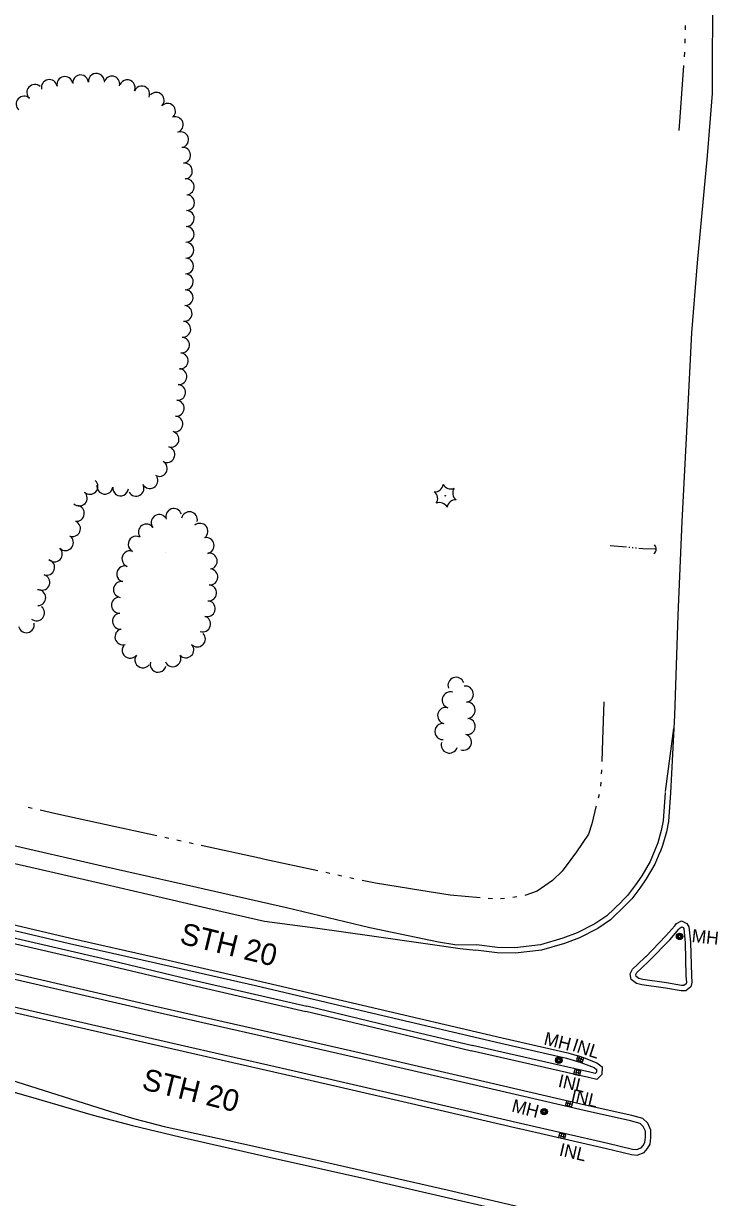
# Model space of a CAD drawing. Extents: x 588843 to 2552415, y 180129 to 269402.
# Drawn here: x 598914 to 599232, y 183762 to 184305 of the extents above; entities that cross this region are included whole.
import ezdxf

# ---------------------------------------------------------------- set-up
doc = ezdxf.new("R2010")
doc.units = 0
for name, color, linetype in [('Default', 7, 'Continuous'), ('E_DRN', 7, 'Continuous'), ('E_DRN_Text', 7, 'Continuous'), ('E_DTM_SlopeBottom', 7, 'Continuous'), ('E_LAND_TreeLine_P', 7, 'Continuous'), ('E_LAND_Vegetation', 7, 'Continuous'), ('E_RDWY', 7, 'Continuous'), ('E_RDWY_C_and_G', 7, 'Continuous'), ('E_RDWY_Gravel', 7, 'Continuous'), ('E_RDWY_Text', 7, 'Continuous'), ('E_UTL_MH', 7, 'Continuous'), ('E_UTL_MH_Text', 7, 'Continuous'), ('E_WTR_P', 7, 'Continuous')]:
    doc.layers.add(name, color=color, linetype=linetype)

# ---------------------------------------------------------------- blocks, each defined once
blk = doc.blocks.new('CULV2_4')
at = {"layer": 'E_DRN'}
blk.add_arc((65, 48), 80.7, 216.8699, 323.1301, dxfattribs=at)
blk = doc.blocks.new('MHO_3')
at = {"layer": 'E_UTL_MH'}
for centre, radius in [((0.3, -0.4), 9.84), ((0.3, -0.4), 7.98), ((0.2, -0.5), 6.35), ((0.1, -0.5), 3.97)]:
    blk.add_circle(centre, radius, dxfattribs=at)
blk = doc.blocks.new('MHT_3')
at = {"layer": 'E_UTL_MH_Text'}
blk.add_text('MH', height=39.37, dxfattribs=at).set_placement((-32.2, -19.7))
blk = doc.blocks.new('INLO_3')
at = {"layer": 'E_DRN'}
for p, q in [((6.6, -13.1), (6.6, 0)), ((13.1, -13.1), (13.1, 0)), ((19.7, -6.6), (0, -6.6))]:
    blk.add_line(p, q, dxfattribs=at)
blk.add_lwpolyline([(0, -13.1), (19.7, -13.1), (19.7, 0), (0, 0)], close=True, dxfattribs=at)
blk = doc.blocks.new('INLT_15_1')
at = {"layer": 'E_DRN_Text'}
blk.add_text('INL', height=39.37, dxfattribs=at).set_placement((-36.2, -19.7))
blk = doc.blocks.new('INLT_5_1')
at = {"layer": 'E_DRN_Text'}
blk.add_text('INL', height=39.37, dxfattribs=at).set_placement((-36.2, -19.7))
blk = doc.blocks.new('INLT_16_1')
at = {"layer": 'E_DRN_Text'}
blk.add_text('INL', height=39.37, dxfattribs=at).set_placement((-36.2, -19.7))
blk = doc.blocks.new('INLT_17_1')
at = {"layer": 'E_DRN_Text'}
blk.add_text('INL', height=39.37, dxfattribs=at).set_placement((-36.2, -19.7))
blk = doc.blocks.new('CTRE_4')
at = {"layer": 'E_LAND_Vegetation'}
blk.add_circle((0, 0), 0.733, dxfattribs=at)
for centre, start, end in [((-45.4, -19.3), 340.2113, 65.9762), ((-39.3, 29.4), 280.2067, 5.9716), ((5.9, 49), 220.2113, 305.9762), ((45.4, 19.3), 160.2113, 245.9762), ((-5.9, -49), 40.2113, 125.9762), ((39.5, -29.6), 100.2511, 185.9272)]:
    blk.add_arc(centre, 25.8, start, end, dxfattribs=at)
blk = doc.blocks.new('POINT_DISPLAY')
at = {"layer": 'Default'}
blk.add_line((0, 0), (0, 0), dxfattribs=at)

msp = doc.modelspace()

# ---------------------------------------------------------------- linework, layer by layer
at = {"layer": 'E_LAND_TreeLine_P'}
for centre, radius, start, end in [((598947.24, 184278.32), 3.66, 5.5286, 185.5286), ((598918.76, 184273.19), 3.66, 47.7772, 227.7772), ((598925.49, 184275.42), 3.66, 11.1965, 191.1965), ((598932.67, 184276.84), 3.66, 11.1965, 191.1965), ((598939.95, 184277.61), 3.66, 5.5286, 185.5286), ((598954.4, 184277.05), 3.66, 347.449, 167.449), ((598961.52, 184275.37), 3.66, 336.7476, 156.7476), ((598913.84, 184267.77), 3.66, 47.7772, 227.7772), ((598968.25, 184272.48), 3.66, 336.7476, 156.7476), ((598974.93, 184269.52), 3.66, 315.8002, 135.8002), ((598980.18, 184264.42), 3.66, 315.8002, 135.8002), ((598983.74, 184258.23), 3.66, 289.6265, 109.6265), ((598986.2, 184251.33), 3.66, 289.6265, 109.6265), ((598987.19, 184244.1), 3.66, 276.2258, 96.2258), ((598987.98, 184236.82), 3.66, 276.2258, 96.2258), ((598988.78, 184229.54), 3.66, 276.2258, 96.2258), ((598988.99, 184222.24), 3.66, 269.0872, 89.0872), ((598988.87, 184214.92), 3.66, 269.0872, 89.0872), ((598988.75, 184207.6), 3.66, 269.0872, 89.0872), ((598988.64, 184200.28), 3.66, 269.0872, 89.0872), ((598988.52, 184192.96), 3.66, 269.0872, 89.0872), ((598988.4, 184185.64), 3.66, 269.0872, 89.0872), ((598988.29, 184178.32), 3.66, 269.0872, 89.0872), ((598987.83, 184171.01), 3.66, 265.2633, 85.2633), ((598987.22, 184163.72), 3.66, 265.2633, 85.2633), ((598986.62, 184156.42), 3.66, 265.2633, 85.2633), ((598986.01, 184149.12), 3.66, 265.2633, 85.2633), ((598985.41, 184141.83), 3.66, 265.2633, 85.2633), ((598984.8, 184134.53), 3.66, 265.2633, 85.2633), ((598984.2, 184127.24), 3.66, 265.2633, 85.2633), ((598983.59, 184119.94), 3.66, 265.2633, 85.2633), ((598981.78, 184112.86), 3.66, 254.6684, 74.6684), ((598979.84, 184105.8), 3.66, 254.6684, 74.6684), ((598976.37, 184099.38), 3.66, 240.0732, 60.0732), ((598944.3, 184091.08), 3.66, 227.3076, 47.3076), ((598965.62, 184090.2), 3.66, 208.8727, 28.8727), ((598972.03, 184093.74), 3.66, 208.8727, 28.8727), ((598939.34, 184085.7), 3.66, 227.3076, 47.3076), ((598951.18, 184091.19), 3.66, 172.5252, 352.5252), ((598958.45, 184090.36), 3.66, 174.2804, 354.2804), ((598938.04, 184078.6), 3.66, 262.4563, 82.4563), ((598976.3, 184074.37), 3.69, 38.335, 218.335), ((598983.07, 184077.16), 3.69, 19.6265, 199.6265), ((598990.29, 184075.67), 3.69, 348.2714, 168.2714), ((598936.25, 184071.57), 3.66, 246.278, 66.278), ((598970.41, 184069.95), 3.69, 34.9451, 214.9451), ((598995.15, 184070.32), 3.69, 308.8806, 128.8806), ((598932.99, 184065.08), 3.66, 225.5036, 45.5036), ((598965.68, 184064.35), 3.69, 63.4352, 243.4352), ((598998.01, 184063.76), 3.69, 281.1494, 101.1494), ((598927.86, 184059.86), 3.66, 225.5036, 45.5036), ((598962.76, 184057.6), 3.69, 70.8599, 250.8599), ((598999.44, 184056.53), 3.69, 281.1494, 101.1494), ((598924.31, 184053.68), 3.66, 251.9312, 71.9312), ((598960.34, 184050.63), 3.69, 70.8599, 250.8599), ((598922.04, 184046.72), 3.66, 251.9312, 71.9312), ((598999.75, 184049.23), 3.69, 265.3063, 85.3063), ((598920.18, 184039.67), 3.66, 271.2267, 91.2267), ((598958.85, 184043.42), 3.69, 79.7788, 259.7788), ((598999.15, 184041.88), 3.69, 265.3063, 85.3063), ((598957.93, 184036.15), 3.69, 93.7048, 273.7048), ((598998.51, 184034.55), 3.69, 253.0542, 73.0542), ((598919.63, 184032.59), 3.66, 231.2528, 51.2528), ((598958.41, 184028.79), 3.69, 93.7048, 273.7048), ((598914.89, 184027.12), 3.66, 191.7699, 11.7699), ((598996.36, 184027.49), 3.69, 253.0542, 73.0542), ((598959.55, 184021.55), 3.69, 106.3438, 286.3438), ((598993.96, 184020.6), 3.69, 223.4071, 43.4071), ((598962.86, 184015.34), 3.69, 142.9169, 322.9169), ((598988.61, 184015.53), 3.69, 223.4071, 43.4071), ((598968.74, 184010.89), 3.69, 142.9169, 322.9169), ((598982.62, 184011.44), 3.69, 202.3529, 22.3529), ((598975.79, 184008.86), 3.69, 165.5092, 345.5092), ((599113.56, 183999.09), 3.75, 20.257, 200.257), ((599110.89, 183992.32), 3.75, 72.4039, 252.4039), ((599117.81, 183995.07), 3.75, 277.8351, 97.8351), ((599108.78, 183985.12), 3.75, 75.2698, 255.2698), ((599118.66, 183987.61), 3.75, 273.9287, 93.9287), ((599118.66, 183980.13), 3.75, 264.7955, 84.7955), ((599107.49, 183977.78), 3.75, 90.5719, 270.5719), ((599110.45, 183971.56), 3.75, 161.2097, 341.2097), ((599116.9, 183972.88), 3.75, 251.5353, 71.5353)]:
    msp.add_arc(centre, radius, start, end, dxfattribs=at)
at = {"layer": 'E_RDWY'}
for points in [[(599229.35, 184672.22), (599229.45, 184654.77), (599229.9, 184612.07), (599230.33, 184569.27), (599230.66, 184519.89), (599230.9, 184473.1), (599231.16, 184421.6), (599231.6, 184374.42), (599232.03, 184324.26), (599231.96, 184272.75), (599229.69, 184243.86), (599225, 184194.43), (599222.35, 184162.02), (599220.38, 184122.37), (599217.85, 184074.88), (599216.09, 184031.54), (599214.55, 183985.26), (599212.72, 183949.46)], [(598600.4, 183988.2), (598621.77, 183983.39), (598644.17, 183978.19), (598668.45, 183972.5), (598689.42, 183967.72), (598711.4, 183962.59), (598736.04, 183956.85), (598759.71, 183951.45), (598783.12, 183945.91), (598807.33, 183940.35), (598832, 183934.71), (598855.37, 183929.39), (598879.16, 183923.85), (598904.19, 183917.99), (598927.78, 183912.67), (598951.17, 183907.24), (598977.71, 183901.06), (599005.41, 183894.65), (599024.96, 183890.12), (599048.34, 183887.04), (599075.69, 183883.13), (599098.34, 183879.94), (599115.46, 183877.5), (599122.65, 183876.69)], [(598583.13, 183897.56), (598638.44, 183885.02), (598692.78, 183872.61), (598743.52, 183861.03), (598805.42, 183847.08), (598821.89, 183843.17), (598828.15, 183841.58), (598867.54, 183829.12), (598910.53, 183815.83), (598953.83, 183802.14), (598965.03, 183798.8), (598978.63, 183795.29), (599013.13, 183787.66), (599048.01, 183779.92), (599078.33, 183772.97), (599109.36, 183765.92), (599140.37, 183758.76), (599151.09, 183754.92), (599161.43, 183750.43)]]:
    msp.add_lwpolyline(points, dxfattribs=at)
at = {"layer": 'E_RDWY_C_and_G'}
for points in [[(599210.23, 183949.63), (599209.33, 183936.56), (599208.44, 183932.01), (599206.79, 183926.3), (599205.5, 183922.94)], [(599212.72, 183949.46), (599211.81, 183936.23), (599210.87, 183931.42), (599209.16, 183925.51), (599207.83, 183922.04)], [(599205.5, 183922.94), (599203.21, 183917.63), (599199.39, 183911.05), (599196.48, 183906.88), (599192.85, 183902.06), (599190.13, 183899.33)], [(599207.79, 183921.95), (599205.45, 183916.5), (599201.5, 183909.71), (599198.5, 183905.41), (599194.74, 183900.42), (599191.91, 183897.57)], [(598949.75, 183872.88), (598899.73, 183884.35), (598844.09, 183897.45)], [(599191.93, 183897.45), (599184.87, 183890.7), (599179.02, 183886.78), (599170.59, 183882.39), (599163.68, 183879.86), (599153.02, 183876.7), (599140.82, 183875.27), (599132.56, 183875.44), (599122.65, 183876.69)], [(599190.21, 183899.26), (599183.3, 183892.66), (599177.74, 183888.93), (599169.58, 183884.68), (599162.9, 183882.24), (599152.51, 183879.16), (599140.7, 183877.78), (599132.74, 183877.94), (599122.96, 183879.17)], [(598949.19, 183870.44), (598899.16, 183881.92), (598843.52, 183895.02)], [(598878.65, 183893.01), (598934.91, 183879.84), (598974.55, 183870.83)], [(598879.22, 183895.44), (598935.47, 183882.27), (598975.1, 183873.27)], [(599201.22, 183873.66), (599210.58, 183883.27), (599214.62, 183887.92), (599215.41, 183888.98), (599217.75, 183890.26), (599220.31, 183889.11), (599221.23, 183887.43), (599221.97, 183880.43)], [(599203.01, 183871.92), (599212.42, 183881.57), (599216.57, 183886.35), (599217.1, 183887.05), (599217.86, 183887.47), (599218.52, 183887.17), (599218.8, 183886.66), (599219.48, 183880.17)], [(599221.98, 183880.23), (599222.34, 183864.95), (599222.62, 183861.72), (599222.04, 183859.73), (599219.78, 183857.9), (599217.62, 183857.88), (599210.38, 183859.1)], [(599219.48, 183880.17), (599219.84, 183864.81), (599220.09, 183861.97), (599219.86, 183861.18), (599218.88, 183860.39), (599217.81, 183860.38), (599210.79, 183861.56)], [(598820.55, 183870.93), (598867.9, 183859.8), (598905.18, 183851.48), (598941, 183843.25)], [(598973.32, 183848.42), (598912.82, 183862.39), (598871.44, 183871.69)], [(598973.88, 183850.85), (598913.37, 183864.83), (598871.99, 183874.13)], [(599044.02, 183848.25), (598989.59, 183860.78), (598949.17, 183870.45)], [(599044.58, 183850.69), (598990.17, 183863.22), (598949.75, 183872.88)], [(598974.55, 183870.83), (599020.8, 183860.33), (599069.76, 183848.85)], [(598975.1, 183873.27), (599021.37, 183862.77), (599070.33, 183851.28)], [(599210.44, 183859.09), (599199.4, 183860.65), (599196.95, 183861.36), (599194.55, 183863.09), (599194.04, 183865.83), (599195.12, 183867.91), (599197.46, 183870.05), (599201.28, 183873.72)], [(599210.79, 183861.56), (599199.93, 183863.1), (599198.06, 183863.64), (599196.82, 183864.53), (599196.66, 183865.43), (599197.14, 183866.36), (599199.17, 183868.23), (599203.01, 183871.92)], [(598819.98, 183868.5), (598867.34, 183857.37), (598904.63, 183849.04), (598940.44, 183840.82)], [(599071.52, 183826.1), (599024.38, 183836.85), (598973.32, 183848.42)], [(599072.08, 183828.54), (599024.94, 183839.29), (598973.87, 183850.86)], [(599120.65, 183830.05), (599082.24, 183839.22), (599044.03, 183848.35)], [(599121.23, 183832.48), (599082.83, 183841.65), (599044.61, 183850.78)], [(599069.76, 183848.85), (599134.3, 183833.71), (599164.64, 183826.85), (599171.21, 183824.85), (599177.34, 183822.43), (599178.48, 183821.57), (599178.43, 183820.3), (599177.84, 183819.73), (599175.35, 183820.34), (599121.07, 183832.62)], [(599070.33, 183851.28), (599134.86, 183836.14), (599165.28, 183829.27), (599172.03, 183827.21), (599178.57, 183824.63), (599181.02, 183822.78), (599180.89, 183819.21), (599178.58, 183816.97), (599174.77, 183817.91), (599120.52, 183830.18)], [(598941, 183843.25), (598990.01, 183831.96), (599038.65, 183820.89)], [(598940.43, 183840.82), (598989.45, 183829.53), (599038.1, 183818.45)], [(599172.7, 183802.61), (599121.62, 183814.5), (599071.52, 183826.1)], [(599173.26, 183805.04), (599122.18, 183816.93), (599072.09, 183828.54)], [(599038.65, 183820.89), (599091.49, 183808.81), (599143.35, 183796.69)], [(599038.09, 183818.45), (599090.93, 183806.37), (599142.78, 183794.26)], [(599142.8, 183794.25), (599183.11, 183785.05), (599194.61, 183782.26), (599197.2, 183781.96), (599200.55, 183783.16), (599202.09, 183785.04), (599203.29, 183787.03), (599203.62, 183790.11), (599203.57, 183793.56), (599202.19, 183796.7), (599199.86, 183798.85), (599194.88, 183800.29), (599173.23, 183805.05)], [(599143.35, 183796.69), (599183.68, 183787.48), (599195.05, 183784.73), (599196.91, 183784.51), (599199.05, 183785.28), (599200.04, 183786.49), (599200.86, 183787.85), (599201.12, 183790.23), (599201.07, 183793.02), (599200.11, 183795.22), (599198.59, 183796.61), (599194.26, 183797.87), (599172.7, 183802.61)]]:
    msp.add_lwpolyline(points, dxfattribs=at)
at = {"layer": 'E_RDWY_Gravel'}
for points in [[(598611.72, 183993.83), (598651.76, 183984.5), (598686.84, 183976.7), (598725.22, 183967.74), (598766.46, 183958.37), (598812.76, 183947.65), (598858.43, 183937.01), (598904.5, 183926.25), (598950.01, 183915.75), (598993.77, 183905.87), (599035.09, 183896.38), (599073.63, 183887.26), (599105.4, 183880.53), (599112.97, 183879.41), (599122.96, 183879.17)], [(599210.34, 183950), (599212.53, 183966.43), (599214.24, 183979.13)], [(598586.68, 183887.14), (598626.39, 183878.32), (598668.31, 183869.08), (598717.25, 183857.92), (598761.55, 183847.67), (598806.16, 183837.76), (598821.97, 183834.14), (598849.73, 183826.86), (598885.22, 183817.88), (598915.67, 183809.18), (598945.8, 183800.47), (598963.96, 183795.75), (598985.88, 183790.38), (599027.15, 183781.11), (599071.31, 183771.12), (599114.03, 183761.32), (599140.84, 183755.17), (599149.99, 183752.85), (599152.39, 183751.94), (599155.03, 183750.75), (599158.11, 183749.22), (599161.21, 183747.83)]]:
    msp.add_lwpolyline(points, dxfattribs=at)
at = {"layer": 'E_WTR_P'}
for points in [[(599219.5, 184304.16), (599219.43, 184302.09)], [(599219.31, 184297.95), (599219.24, 184295.88)], [(599219.08, 184291.75), (599218.94, 184289.68)], [(599218.67, 184285.55), (599217.22, 184263.94), (599216.52, 184255.61)], [(599192.34, 184062.96), (599184.78, 184063.67)], [(599193.91, 184062.8), (599193.39, 184062.86)], [(599195.47, 184062.64), (599194.95, 184062.69)], [(599197.04, 184062.47), (599196.51, 184062.53)], [(599205.67, 184062.11), (599199.92, 184062.17), (599198.08, 184062.37)], [(599181.85, 183991.46), (599181.17, 183973.95), (599180.87, 183963.88)], [(599180.76, 183960.08), (599180.74, 183959.56), (599180.65, 183958.18)], [(599180.42, 183954.38), (599180.3, 183952.48)], [(599179.69, 183948.74), (599179.21, 183946.9)], [(598917.6, 183942.18), (598915.74, 183942.59)], [(598948.27, 183935.47), (598928.48, 183939.8), (598921.32, 183941.37)], [(599178.25, 183943.22), (599178.17, 183942.92), (599176.34, 183935.12), (599174.85, 183930.33), (599169.3, 183922.22), (599166.66, 183918.66)], [(598975.23, 183929.58), (598948.27, 183935.47)], [(598980.81, 183928.36), (598978.95, 183928.77)], [(598986.39, 183927.14), (598984.53, 183927.55)], [(598991.96, 183925.92), (598990.11, 183926.33)], [(599022.64, 183919.22), (598995.68, 183925.11)], [(599049.61, 183913.38), (599025.11, 183918.68), (599022.64, 183919.22)], [(599166.66, 183918.66), (599162.66, 183913.26), (599158.1, 183908.93), (599151.03, 183904.04), (599145.4, 183902)], [(599055.19, 183912.18), (599053.33, 183912.58)], [(599060.77, 183910.97), (599058.91, 183911.37)], [(599066.35, 183909.76), (599064.49, 183910.17)], [(599097.26, 183904.28), (599076.32, 183907.61), (599070.07, 183908.96)], [(599124.64, 183900.96), (599110.79, 183902.12), (599097.26, 183904.28)], [(599130.33, 183900.48), (599128.43, 183900.64)], [(599136, 183900.67), (599134.11, 183900.45)], [(599141.67, 183901.34), (599139.78, 183901.11)]]:
    msp.add_lwpolyline(points, dxfattribs=at)

# ---------------------------------------------------------------- block references
at = {"layer": 'E_DRN'}
for name, p, xscale, yscale, rotation in [('CULV2_4', (599204.94, 184060.06), 0.030817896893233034, 0.030817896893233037, 85.76130997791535), ('INLO_3', (599169.83, 183827.88), 0.1524003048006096, 0.15240030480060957, -18.008286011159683), ('INLO_3', (599170.8, 183818.81), 0.1524003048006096, 0.15240030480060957, 167.24896823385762), ('INLO_3', (599164.56, 183807.07), 0.1524003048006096, 0.1524003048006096, -13.097978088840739), ('INLO_3', (599163.83, 183789.45), 0.1524003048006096, 0.1524003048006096, 167.1293563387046)]:
    msp.add_blockref(name, p, dxfattribs=dict(at, xscale=xscale, yscale=yscale, rotation=rotation))
at = {"layer": 'E_DRN_Text'}
for name, p, xscale, yscale, rotation in [('INLT_16_1', (599173, 183831.46), 0.1524003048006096, 0.15240030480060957, -18.008286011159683), ('INLT_5_1', (599166.42, 183815.34), 0.15240030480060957, 0.15240030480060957, -12.751031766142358), ('INLT_15_1', (599172.31, 183808.4), 0.1524003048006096, 0.1524003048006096, -13.097978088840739), ('INLT_17_1', (599166.93, 183783.52), 0.1524003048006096, 0.15240030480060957, -12.94751795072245)]:
    msp.add_blockref(name, p, dxfattribs=dict(at, xscale=xscale, yscale=yscale, rotation=rotation))
at = {"layer": 'E_DTM_SlopeBottom', "xscale": 0.3048006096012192, "yscale": 0.3048006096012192}
msp.add_blockref('POINT_DISPLAY', (598979.23, 184060.6), dxfattribs=at)
at = {"layer": 'E_LAND_Vegetation', "xscale": 0.1524003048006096, "yscale": 0.15240030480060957, "rotation": -12.94751795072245}
msp.add_blockref('CTRE_4', (599108.52, 184086.74), dxfattribs=at)
at = {"layer": 'E_UTL_MH'}
for p, xscale, yscale, rotation in [((599216.85, 183883.17), 0.15240030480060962, 0.1524003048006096, -5.893823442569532), ((599161.03, 183825.91), 0.15240030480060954, 0.15240030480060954, -14.079801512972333), ((599154.22, 183802.14), 0.1524003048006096, 0.15240030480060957, -6.995432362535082)]:
    msp.add_blockref('MHO_3', p, dxfattribs=dict(at, xscale=xscale, yscale=yscale, rotation=rotation))
at = {"layer": 'E_UTL_MH_Text'}
for p, xscale, yscale, rotation in [((599227.46, 183882.98), 0.15240030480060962, 0.1524003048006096, -5.893823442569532), ((599159.24, 183834.91), 0.15240030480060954, 0.15240030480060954, -14.079801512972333), ((599144.38, 183803.9), 0.15240030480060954, 0.15240030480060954, -14.079801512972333)]:
    msp.add_blockref('MHT_3', p, dxfattribs=dict(at, xscale=xscale, yscale=yscale, rotation=rotation))

# ---------------------------------------------------------------- texts
at = {"layer": 'E_RDWY_Text'}
for p in [(598985.3, 183879.9), (598967.79, 183812.53)]:
    msp.add_text('STH 20', height=10, rotation=346.2176, dxfattribs=at).set_placement(p)

doc.saveas('drawing.dxf')
